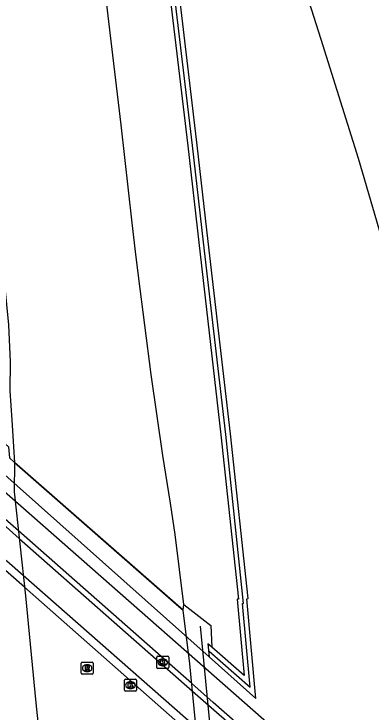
# Model space of a CAD drawing. Extents: x 157692 to 159670, y 381454 to 383289.
# Drawn here: x 157822.5 to 157852.2, y 382310.3 to 382368.4 of the extents above; entities that cross this region are included whole.
import ezdxf

# ---------------------------------------------------------------- set-up
doc = ezdxf.new("R2010")
doc.units = 0
for name, color, linetype in [('IMGEO_Berm_groen', 7, 'Continuous'), ('IMGEO_Fietspad_gesloten', 7, 'Continuous'), ('IMGEO_Geluidsscherm', 7, 'Continuous'), ('IMGEO_Kolk', 7, 'Continuous'), ('IMGEO_Muur', 7, 'Continuous'), ('IMGEO_Rijbaan_autoweg', 7, 'Continuous'), ('IMGEO_Rioolput', 7, 'Continuous'), ('IMGEO_Voetpad_open', 7, 'Continuous')]:
    doc.layers.add(name, color=color, linetype=linetype)

msp = doc.modelspace()

# ---------------------------------------------------------------- linework, layer by layer
at = {"layer": 'IMGEO_Berm_groen'}
for points in [[(157817.064, 382336.031), (157817.807, 382335.371), (157817.512, 382339.005), (157817.885, 382339.049), (157818.197, 382335.799), (157822.06, 382332.378), (157822.136, 382331.469), (157822.569, 382331.089)], [(157838.747, 382314.899), (157819.207, 382332.287)], [(157836.654, 382319.258), (157838.905, 382317.523), (157838.974, 382315.699)]]:
    msp.add_lwpolyline(points, dxfattribs=at)
at = {"layer": 'IMGEO_Fietspad_gesloten'}
msp.add_lwpolyline([(157772.078, 382369.604), (157774.626, 382367.358), (157774.961, 382367.063), (157775.108, 382366.934), (157775.976, 382366.168), (157776.9, 382365.354), (157781.095, 382361.656), (157795.723, 382348.762), (157798.889, 382345.971), (157811.531, 382334.828), (157817.749, 382329.347), (157818.501, 382328.684), (157818.928, 382328.308), (157819.083, 382328.171), (157821.424, 382326.108), (157821.624, 382325.932), (157822.949, 382324.763), (157837.373, 382312.05), (157839.154, 382310.48), (157855.215, 382296.457)], dxfattribs=at)
at = {"layer": 'IMGEO_Geluidsscherm'}
msp.add_lwpolyline([(157838.001, 382317.442), (157843.471, 382261.156)], dxfattribs=at)
at = {"layer": 'IMGEO_Kolk'}
for p, q in [((157834.462, 382314.945), (157835.314, 382314.945)), ((157834.387, 382314.019), (157834.387, 382314.871)), ((157834.875, 382314.725), (157834.9, 382314.725)), ((157835.388, 382314.871), (157835.388, 382314.019)), ((157835.314, 382313.945), (157834.462, 382313.945)), ((157834.898, 382314.165), (157834.873, 382314.165)), ((157831.708, 382312.119), (157831.708, 382312.971)), ((157831.783, 382313.045), (157832.635, 382313.045)), ((157832.196, 382312.825), (157832.221, 382312.825)), ((157832.709, 382312.971), (157832.709, 382312.119)), ((157832.635, 382312.045), (157831.783, 382312.045)), ((157832.219, 382312.265), (157832.194, 382312.265))]:
    msp.add_line(p, q, dxfattribs=at)
for points in [[(157834.462, 382314.945), (157835.314, 382314.945)], [(157834.387, 382314.019), (157834.387, 382314.871)], [(157834.708, 382314.645), (157834.831, 382314.645), (157834.831, 382314.494), (157834.961, 382314.645), (157835.125, 382314.645), (157834.979, 382314.494), (157835.132, 382314.245), (157834.98, 382314.245), (157834.895, 382314.409), (157834.831, 382314.342), (157834.831, 382314.245), (157834.708, 382314.245), (157834.708, 382314.645)], [(157835.388, 382314.871), (157835.388, 382314.019)], [(157835.314, 382313.945), (157834.462, 382313.945)], [(157831.708, 382312.119), (157831.708, 382312.971)], [(157831.783, 382313.045), (157832.635, 382313.045)], [(157832.029, 382312.745), (157832.152, 382312.745), (157832.152, 382312.594), (157832.282, 382312.745), (157832.446, 382312.745), (157832.3, 382312.594), (157832.453, 382312.345), (157832.301, 382312.345), (157832.216, 382312.509), (157832.152, 382312.442), (157832.152, 382312.345), (157832.029, 382312.345), (157832.029, 382312.745)], [(157832.709, 382312.971), (157832.709, 382312.119)], [(157832.635, 382312.045), (157831.783, 382312.045)]]:
    msp.add_lwpolyline(points, dxfattribs=at)
for centre, start, end in [((157834.464, 382314.869), 91.55205, 178.44795), ((157834.464, 382314.869), 91.55205, 178.44795), ((157835.312, 382314.869), 1.55205, 88.44795), ((157835.312, 382314.869), 1.55205, 88.44795), ((157834.464, 382314.021), 181.55205, 268.44795), ((157834.464, 382314.021), 181.55205, 268.44795), ((157835.312, 382314.021), 271.55205, 358.44795), ((157835.312, 382314.021), 271.55205, 358.44795), ((157831.785, 382312.969), 91.55205, 178.44795), ((157831.785, 382312.969), 91.55205, 178.44795), ((157832.633, 382312.969), 1.55205, 88.44795), ((157832.633, 382312.969), 1.55205, 88.44795), ((157831.785, 382312.121), 181.55205, 268.44795), ((157831.785, 382312.121), 181.55205, 268.44795), ((157832.633, 382312.121), 271.55205, 358.44795), ((157832.633, 382312.121), 271.55205, 358.44795)]:
    msp.add_arc(centre, 0.0765, start, end, dxfattribs=at)
for centre, major_axis, ratio, start_param, end_param in [((157834.874, 382314.445), (-0.387, 0.002), 0.722429, 4.712389, 7.853982), ((157834.899, 382314.445), (-0.39, 0.002), 0.717154, 1.570796, 4.712389), ((157832.195, 382312.545), (-0.387, 0.002), 0.722429, 4.712389, 7.853982), ((157832.22, 382312.545), (-0.39, 0.002), 0.717154, 1.570796, 4.712389)]:
    msp.add_ellipse(centre, major_axis=major_axis, ratio=ratio, start_param=start_param, end_param=end_param, dxfattribs=at)
at = {"layer": 'IMGEO_Muur'}
for points in [[(157838.743, 382315.364), (157842.151, 382312.392), (157841.516, 382319.33), (157841.622, 382319.335), (157840.133, 382333.419), (157838.278, 382349.415), (157837.362, 382357.464), (157834.525, 382381.39), (157831.617, 382405.262), (157829.489, 382421.259), (157827.322, 382437.169), (157826.174, 382445.17)], [(157838.747, 382314.899), (157842.64, 382311.435), (157841.882, 382319.724), (157841.993, 382319.744), (157840.532, 382333.449), (157838.661, 382349.46), (157837.761, 382357.481), (157834.923, 382381.438), (157832.014, 382405.313), (157829.871, 382421.312)], [(157829.092, 382421.206), (157831.22, 382405.212), (157834.129, 382381.328), (157836.965, 382357.418), (157837.894, 382349.385), (157839.736, 382333.375), (157841.18, 382319.713), (157841.079, 382319.707), (157841.661, 382313.35), (157838.974, 382315.699)], [(157853.76, 382294.784), (157839.434, 382307.448), (157837.692, 382308.983), (157823.281, 382321.684), (157821.929, 382322.877), (157821.72, 382323.06), (157819.382, 382325.135), (157819.213, 382325.27), (157818.799, 382325.649), (157818.063, 382326.284), (157811.836, 382331.773), (157799.724, 382342.448), (157799.176, 382342.931), (157796.399, 382345.379), (157796.026, 382345.708), (157781.628, 382358.399)], [(157858.371, 382289.834), (157839.524, 382306.471), (157837.794, 382307.995), (157823.388, 382320.693), (157822.027, 382321.892), (157821.816, 382322.079), (157819.48, 382324.138), (157819.305, 382324.292), (157818.897, 382324.651), (157818.164, 382325.297), (157811.934, 382330.789), (157799.828, 382341.46), (157799.269, 382341.952), (157796.51, 382344.384), (157796.124, 382344.724), (157781.8, 382357.35)], [(157838.974, 382315.699), (157838.636, 382315.988), (157838.747, 382314.899)]]:
    msp.add_lwpolyline(points, dxfattribs=at)
at = {"layer": 'IMGEO_Rijbaan_autoweg'}
for points in [[(157836.654, 382319.258), (157835.913, 382325.09), (157835.545, 382327.698), (157834.904, 382331.655), (157833.943, 382338.394), (157832.889, 382346.607), (157832.634, 382348.645), (157832.339, 382351.014), (157831.432, 382359.163), (157830.602, 382366.139), (157829.499, 382375.542), (157828.336, 382384.998), (157826.899, 382396.364), (157825.583, 382407.621), (157824.735, 382414.122), (157824.25, 382417.843), (157823.11, 382425.779)], [(157812.084, 382424.992), (157813.375, 382415.284), (157813.944, 382410.792), (157814.678, 382404.543), (157815.587, 382397.973), (157816.378, 382391.469), (157817.428, 382383.858), (157818.254, 382377.772), (157819.148, 382370.957), (157819.86, 382363.76), (157821.255, 382352.682), (157821.595, 382347.328), (157822.051, 382342.528), (157822.215, 382339.45), (157822.171, 382337.036), (157822.33, 382334.59), (157822.569, 382331.089)], [(157833.912, 382424.807), (157836.032, 382412.761), (157837.645, 382404.56), (157839.621, 382395.92), (157842.348, 382384.97), (157844.909, 382376.191), (157848.032, 382366.304), (157851.141, 382356.401), (157854.06, 382346.44), (157856.759, 382336.283), (157859.145, 382325.94), (157861.126, 382315.903), (157862.748, 382306.1), (157863.677, 382300.84), (157864.011, 382298.313), (157864.043, 382295.352), (157863.643, 382292.171), (157863.56, 382292.01)], [(157836.596, 382318.784), (157822.569, 382331.089), (157822.533, 382328.623), (157823.466, 382319.973), (157824.342, 382311.061), (157825.391, 382301.053), (157826.317, 382291.469), (157827.29, 382281.257), (157827.776, 382275.353), (157828.09, 382275.075), (157841.61, 382263.117), (157842.242, 382262.558), (157841.835, 382267.504), (157840.89, 382278.005), (157839.818, 382287.897), (157839.157, 382294.121), (157838.711, 382297.931), (157838.252, 382303.591), (157837.786, 382307.759), (157837.136, 382314.328), (157836.596, 382318.784)], [(157822.569, 382331.089), (157836.233, 382319.102), (157836.596, 382318.784), (157836.654, 382319.258)]]:
    msp.add_lwpolyline(points, dxfattribs=at)
at = {"layer": 'IMGEO_Rioolput'}
for p, q in [((157828.106, 382313.535), (157828.106, 382314.387)), ((157828.181, 382314.461), (157829.033, 382314.461)), ((157829.107, 382314.387), (157829.107, 382313.535)), ((157828.594, 382314.241), (157828.619, 382314.241)), ((157829.033, 382313.461), (157828.181, 382313.461)), ((157828.617, 382313.681), (157828.592, 382313.681))]:
    msp.add_line(p, q, dxfattribs=at)
for points in [[(157828.106, 382313.535), (157828.106, 382314.387)], [(157828.181, 382314.461), (157829.033, 382314.461)], [(157829.107, 382314.387), (157829.107, 382313.535)], [(157828.695, 382314.159), (157828.443, 382314.161), (157828.443, 382313.761)], [(157828.443, 382313.761), (157828.567, 382313.761), (157828.567, 382313.923), (157828.578, 382313.923)], [(157828.621, 382314.08), (157828.567, 382314.08), (157828.567, 382313.999)], [(157828.567, 382313.999), (157828.619, 382313.999)], [(157828.625, 382313.894), (157828.696, 382313.761), (157828.836, 382313.761), (157828.771, 382313.887)], [(157829.033, 382313.461), (157828.181, 382313.461)]]:
    msp.add_lwpolyline(points, dxfattribs=at)
for centre, radius, start, end in [((157828.183, 382314.385), 0.0765, 91.55205, 178.44795), ((157828.183, 382314.385), 0.0765, 91.55205, 178.44795), ((157829.031, 382314.385), 0.0765, 1.55205, 88.44795), ((157829.031, 382314.385), 0.0765, 1.55205, 88.44795), ((157828.577, 382313.87), 0.0533, 26.02933, 88.69889), ((157828.603, 382314.188), 0.19, 274.7715, 282.96867), ((157828.627, 382313.984), 0.0964, 77.00612, 93.18647), ((157828.641, 382314.041), 0.0378, 276.66336, 79.67722), ((157828.694, 382314.049), 0.109, 350.36119, 89.41601), ((157828.692, 382314.049), 0.112, 277.58423, 350.98172), ((157828.676, 382313.834), 0.108, 29.51342, 73.79051), ((157828.183, 382313.537), 0.0765, 181.55205, 268.44795), ((157828.183, 382313.537), 0.0765, 181.55205, 268.44795), ((157829.031, 382313.537), 0.0765, 271.55205, 358.44795), ((157829.031, 382313.537), 0.0765, 271.55205, 358.44795)]:
    msp.add_arc(centre, radius, start, end, dxfattribs=at)
for centre, major_axis, ratio, start_param, end_param in [((157828.593, 382313.961), (-0.387, 0.002), 0.722429, 4.712389, 7.853982), ((157828.618, 382313.961), (-0.39, 0.002), 0.717154, 1.570796, 4.712389)]:
    msp.add_ellipse(centre, major_axis=major_axis, ratio=ratio, start_param=start_param, end_param=end_param, dxfattribs=at)
at = {"layer": 'IMGEO_Voetpad_open'}
for points in [[(157854.584, 382297.471), (157839.097, 382311.101), (157837.308, 382312.678), (157822.882, 382325.389), (157821.562, 382326.552), (157821.363, 382326.727), (157819.022, 382328.791), (157818.87, 382328.924), (157818.44, 382329.303), (157817.685, 382329.968), (157811.469, 382335.446), (157798.832, 382346.582), (157795.662, 382349.375), (157780.989, 382362.305), (157776.841, 382365.959), (157775.918, 382366.772), (157775.049, 382367.538), (157774.902, 382367.668), (157774.568, 382367.962), (157772.004, 382370.222)], [(157818.493, 382331.49), (157825.829, 382325.043), (157843.989, 382309.082), (157850.924, 382302.861), (157852.779, 382301.196), (157855.662, 382298.611), (157854.584, 382297.471)]]:
    msp.add_lwpolyline(points, dxfattribs=at)

doc.saveas('drawing.dxf')
